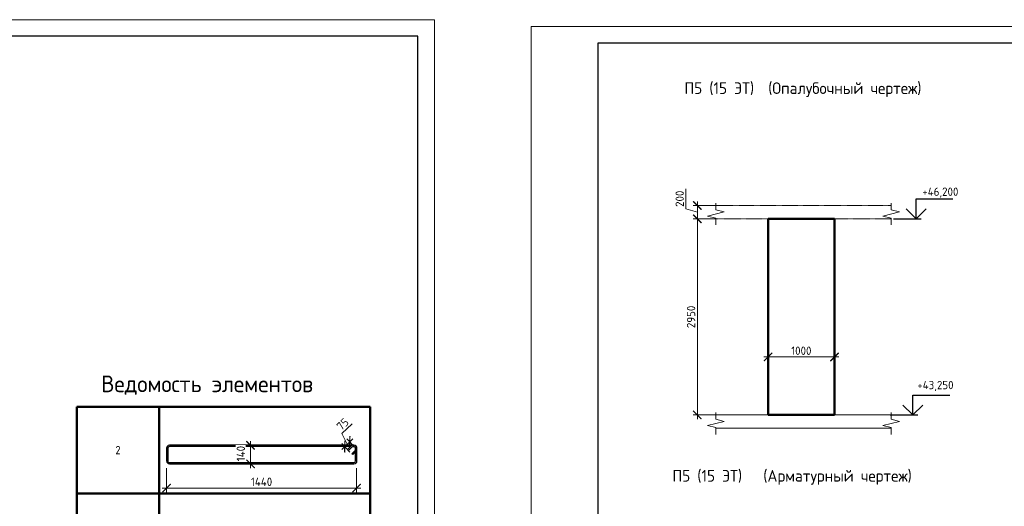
# Model space of a CAD drawing. Header units: millimetres. Extents: x 263826 to 1718326, y -423071 to 70137.
# Tile 300 of 486: x 617464 to 647094, y -381901 to -367266. Entities that reach past the tile are written whole.
import ezdxf

# ---------------------------------------------------------------- set-up
doc = ezdxf.new("R2010")
doc.units = ezdxf.units.MM
doc.linetypes.add('01 Штриховая _4 мм_', pattern=[6, 3.5, -2.5])
for name, color, linetype, lineweight in [('AF_Perekritie', 90, 'Continuous', 18), ('AF_Stena', 90, 'Continuous', 18), ('KR_Fundament', 253, 'Continuous', 18), ('Выноски', 20, 'Continuous', 20), ('РАЗМЕРЫ', 1, 'Continuous', 9), ('ТОНКИЕ', 7, 'Continuous', 9)]:
    doc.layers.add(name, color=color, linetype=linetype, lineweight=lineweight)
doc.layers.add('ТОЛСТЫЕ_ОСНОВНЫЕ', color=6, linetype='Continuous')
doc.styles.add('GOST 2.304', font='CS_Gost2304.shx')
doc.styles.add('GOST-2.304_Type-B', font='GOST_Common.ttf')
doc.dimstyles.new('мой 25', dxfattribs={"dimscale": 100, "dimtxt": 2.5, "dimasz": 2.5, "dimexe": 1.25, "dimexo": 0.625, "dimtad": 1, "dimdec": 0, "dimlfac": 0.5, "dimtxsty": 'GOST-2.304_Type-B', "dimblk": 'ARCHTICK', "dimcen": 2.5, "dimdle": 1.25, "dimaunit": 1, "dimadec": 1, "dimazin": 2, "dimtfac": 1, "dimtdec": 0, "dimtmove": 1, "dimatfit": 3, "dimfxl": 6, "dimfxlon": 1, "dimtfill": 1, "dimlwd": -1, "dimlwe": -1, "dimarcsym": 0})

# ---------------------------------------------------------------- blocks, each defined once
blk = doc.blocks.new('*T1502')
at = {"layer": 'Выноски', "color": 0, "linetype": 'ByBlock', "lineweight": 50, "transparency": 16777216}
for p, q in [((0, 0), (8834, 0)), ((0, 0), (0, -4943)), ((2484, 0), (2484, -4943)), ((8834, 0), (8834, -4943)), ((0, -2606), (8834, -2606)), ((0, -4943), (8834, -4943))]:
    blk.add_line(p, q, dxfattribs=at)
at = {"layer": 'Выноски', "color": 0, "transparency": 16777216, "char_height": 250, "width": 2183.67, "attachment_point": 5, "style": 'GOST-2.304_Type-B'}
for s, insert in [('2', (1242, -1303)), ('3', (1242, -3774))]:
    blk.add_mtext(s, dxfattribs=dict(at, insert=insert))
blk = doc.blocks.new('*U46')
at = {"layer": 'ТОЛСТЫЕ_ОСНОВНЫЕ', "color": 6}
blk.add_lwpolyline([(20, 5), (415, 5), (415, 292), (20, 292)], close=True, dxfattribs=at)
at = {"layer": 'ТОНКИЕ'}
blk.add_lwpolyline([(0, 0), (420, 0), (420, 297), (0, 297)], close=True, dxfattribs=at)
blk = doc.blocks.new('_ArchTick')
at = {"color": 0, "linetype": 'ByBlock', "const_width": 0.15}
blk.add_lwpolyline([(-0.5, -0.5), (0.5, 0.5)], dxfattribs=at)
blk = doc.blocks.new('*D1522')
at = {"layer": 'DEFPOINTS', "color": 0, "transparency": 16777216}
for p in [(641985, -375390), (639985, -375611), (641985, -377409)]:
    blk.add_point(p, dxfattribs=at)
at = {"layer": 'РАЗМЕРЫ', "color": 0, "linetype": 'Continuous', "transparency": 16777216}
for p, q in [((639985, -376809), (639985, -377534)), ((641985, -376809), (641985, -377534)), ((639860, -377409), (642110, -377409))]:
    blk.add_line(p, q, dxfattribs=at)
at = {"layer": 'РАЗМЕРЫ', "color": 0, "transparency": 16777216, "xscale": 250, "yscale": 250, "zscale": 250, "rotation": 180}
blk.add_blockref('_ArchTick', (639985, -377409), dxfattribs=at)
at = {"layer": 'РАЗМЕРЫ', "color": 0, "transparency": 16777216, "xscale": 250, "yscale": 250, "zscale": 250}
blk.add_blockref('_ArchTick', (641985, -377409), dxfattribs=at)
at = {"layer": 'РАЗМЕРЫ', "color": 0, "lineweight": 0, "transparency": 16777216, "insert": (640985, -377222), "char_height": 250, "attachment_point": 5, "style": 'GOST-2.304_Type-B', "bg_fill": 3, "box_fill_scale": 1.1, "bg_fill_color": 256, "bg_fill_true_color": 13158600, "bg_fill_transparency": 0}
blk.add_mtext('1000', dxfattribs=at)
blk = doc.blocks.new('*D1584')
at = {"layer": 'DEFPOINTS', "color": 0, "transparency": 16777216}
for p in [(638775, -372854), (637856, -373254), (638775, -373254)]:
    blk.add_point(p, dxfattribs=at)
at = {"layer": 'РАЗМЕРЫ', "color": 0, "linetype": 'Continuous', "transparency": 16777216}
for p, q in [((637512, -372951), (637512, -372351)), ((637856, -372729), (637856, -373379)), ((637856, -373054), (637512, -372951)), ((638456, -372854), (637731, -372854)), ((638456, -373254), (637731, -373254))]:
    blk.add_line(p, q, dxfattribs=at)
at = {"layer": 'РАЗМЕРЫ', "color": 0, "transparency": 16777216, "xscale": 250, "yscale": 250, "zscale": 250}
for p, rotation in [((637856, -372854), 90), ((637856, -373254), 270)]:
    blk.add_blockref('_ArchTick', p, dxfattribs=dict(at, rotation=rotation))
at = {"layer": 'РАЗМЕРЫ', "color": 0, "lineweight": 0, "transparency": 16777216, "insert": (637325, -372651), "char_height": 250, "attachment_point": 5, "rotation": 90, "style": 'GOST-2.304_Type-B', "bg_fill": 3, "box_fill_scale": 1.1, "bg_fill_color": 256, "bg_fill_true_color": 13158600, "bg_fill_transparency": 0}
blk.add_mtext('200', dxfattribs=at)
blk = doc.blocks.new('*D1587')
at = {"layer": 'DEFPOINTS', "color": 0, "transparency": 16777216}
for p in [(638775, -373254), (637856, -379154), (639334, -379154)]:
    blk.add_point(p, dxfattribs=at)
at = {"layer": 'РАЗМЕРЫ', "color": 0, "linetype": 'Continuous', "transparency": 16777216}
for p, q in [((638456, -373254), (637731, -373254)), ((637856, -373129), (637856, -379279)), ((638456, -379154), (637731, -379154))]:
    blk.add_line(p, q, dxfattribs=at)
at = {"layer": 'РАЗМЕРЫ', "color": 0, "transparency": 16777216, "xscale": 250, "yscale": 250, "zscale": 250}
for p, rotation in [((637856, -373254), 90), ((637856, -379154), 270)]:
    blk.add_blockref('_ArchTick', p, dxfattribs=dict(at, rotation=rotation))
at = {"layer": 'РАЗМЕРЫ', "color": 0, "lineweight": 0, "transparency": 16777216, "insert": (637668, -376204), "char_height": 250, "attachment_point": 5, "rotation": 90, "style": 'GOST-2.304_Type-B', "bg_fill": 3, "box_fill_scale": 1.1, "bg_fill_color": 256, "bg_fill_true_color": 13158600, "bg_fill_transparency": 0}
blk.add_mtext('2950', dxfattribs=at)
blk = doc.blocks.new('*D1658')
at = {"layer": 'DEFPOINTS', "color": 0, "lineweight": 0, "transparency": 16777216}
for p in [(621881, -380398), (627602, -380537), (621881, -381353)]:
    blk.add_point(p, dxfattribs=at)
at = {"layer": 'РАЗМЕРЫ', "color": 0, "linetype": 'Continuous', "transparency": 16777216}
for p, q in [((621881, -380753), (621881, -381478)), ((627602, -380753), (627602, -381478)), ((627727, -381353), (621756, -381353))]:
    blk.add_line(p, q, dxfattribs=at)
at = {"layer": 'РАЗМЕРЫ', "color": 0, "transparency": 16777216, "xscale": 250, "yscale": 250, "zscale": 250, "rotation": 180}
blk.add_blockref('_ArchTick', (621881, -381353), dxfattribs=at)
at = {"layer": 'РАЗМЕРЫ', "color": 0, "transparency": 16777216, "xscale": 250, "yscale": 250, "zscale": 250}
blk.add_blockref('_ArchTick', (627602, -381353), dxfattribs=at)
at = {"layer": 'РАЗМЕРЫ', "color": 0, "lineweight": 0, "transparency": 16777216, "insert": (624742, -381165), "char_height": 250, "attachment_point": 5, "style": 'GOST-2.304_Type-B', "bg_fill": 3, "box_fill_scale": 1.1, "bg_fill_color": 256, "bg_fill_true_color": 13158600, "bg_fill_transparency": 0}
blk.add_mtext('1440', dxfattribs=at)
blk = doc.blocks.new('*U1650')
at = {"color": 0, "linetype": 'ByBlock', "lineweight": -2}
for p, q in [((108.4, 1437.4), (12.5, 1437.4)), ((108.4, 1427.4), (12.5, 1427.4)), ((53.8, 1398.3), (28.3, 1423.8)), ((38.8, 1427.4), (60.9, 1405.4)), ((-10, 1414.9), (-10, 12.5)), ((-10, 1407.9), (-10, 1414.9)), ((22, 1366.6), (-3.4, 1392)), ((0, 1407.9), (0, 1414.9)), ((0, 1388.6), (0, 12.5)), ((3.7, 1399.1), (29.1, 1373.6)), ((29.1, 1373.6), (22, 1366.6)), ((60.9, 1405.4), (53.8, 1398.3)), ((120.9, 12.5), (120.9, 1414.9)), ((130.9, 12.5), (130.9, 1414.9)), ((12.5, 0), (108.4, 0)), ((12.5, -10), (108.4, -10))]:
    blk.add_line(p, q, dxfattribs=at)
for centre, radius, start, end in [((12.5, 1414.9), 22.5, 90, 180), ((12.5, 1414.9), 12.5, 90, 180), ((19.5, 1414.9), 12.5, 45, 90), ((108.4, 1414.9), 22.5, 0, 90), ((108.4, 1414.9), 12.5, 0, 90), ((12.5, 1407.9), 22.5, 180, 225), ((12.5, 1407.9), 12.5, 180, 225), ((12.5, 12.5), 22.5, 180, 270), ((12.5, 12.5), 12.5, 180, 270), ((108.4, 12.5), 12.5, 270, 0), ((108.4, 12.5), 22.5, 270, 0)]:
    blk.add_arc(centre, radius, start, end, dxfattribs=at)
at = {"style": 'GOST 2.304', "oblique": 15, "flags": 9}
for tag, p in [('ДИАМЕТР', (-52.8, -63)), ('КЛАСС', (-53, -68.7)), ('ДЛИНА', (-52.5, -73.8)), ('ПОЗИЦИЯ', (-52.3, -58)), ('МАССА', (-52.3, -78.3))]:
    blk.add_attdef(tag, p, '', height=2.5, dxfattribs=at)
blk = doc.blocks.new('*D1659')
at = {"layer": 'DEFPOINTS', "color": 0, "lineweight": 0, "transparency": 16777216}
for p in [(624410, -380067), (625920, -380067), (625574, -380626)]:
    blk.add_point(p, dxfattribs=at)
at = {"layer": 'РАЗМЕРЫ', "color": 0, "linetype": 'Continuous', "transparency": 16777216}
for p, q in [((625010, -380067), (624285, -380067)), ((624410, -380751), (624410, -379942)), ((625010, -380626), (624285, -380626))]:
    blk.add_line(p, q, dxfattribs=at)
at = {"layer": 'РАЗМЕРЫ', "color": 0, "lineweight": 0, "transparency": 16777216, "insert": (624118, -380315), "char_height": 250, "attachment_point": 5, "rotation": 90, "style": 'GOST-2.304_Type-B', "bg_fill": 3, "box_fill_scale": 1.1, "bg_fill_color": 256, "bg_fill_true_color": 13158600, "bg_fill_transparency": 0}
blk.add_mtext('140', dxfattribs=at)
at = {"layer": 'РАЗМЕРЫ', "color": 0, "transparency": 16777216, "xscale": 250, "yscale": 250, "zscale": 250}
for p, rotation in [((624410, -380067), 90), ((624410, -380626), 270)]:
    blk.add_blockref('_ArchTick', p, dxfattribs=dict(at, rotation=rotation))
blk = doc.blocks.new('*D1715')
at = {"layer": 'DEFPOINTS', "color": 0, "lineweight": 0, "transparency": 16777216}
for p in [(627396, -379962), (627445, -380316), (627596, -380172)]:
    blk.add_point(p, dxfattribs=at)
at = {"layer": 'РАЗМЕРЫ', "color": 0, "linetype": 'Continuous', "transparency": 16777216}
for p, q in [((627158, -379714), (627466, -379422)), ((627320, -380034), (627158, -379714)), ((627154, -380192), (627487, -379876)), ((627402, -380271), (627159, -380015)), ((627553, -380127), (627310, -379871))]:
    blk.add_line(p, q, dxfattribs=at)
at = {"layer": 'РАЗМЕРЫ', "color": 0, "transparency": 16777216, "xscale": 250, "yscale": 250, "zscale": 250}
for p, rotation in [((627396, -379962), 43.53873592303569), ((627245, -380106), 223.5387359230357)]:
    blk.add_blockref('_ArchTick', p, dxfattribs=dict(at, rotation=rotation))
at = {"layer": 'РАЗМЕРЫ', "color": 0, "transparency": 16777216, "insert": (627183, -379432), "char_height": 250, "attachment_point": 5, "rotation": 43.5387, "style": 'GOST-2.304_Type-B', "bg_fill": 3, "box_fill_scale": 1.1, "bg_fill_color": 256, "bg_fill_true_color": 13158600, "bg_fill_transparency": 0}
blk.add_mtext('75', dxfattribs=at)

msp = doc.modelspace()

# ---------------------------------------------------------------- linework, layer by layer
at = {"elevation": 3100}
for points in [[(644441.00919, -372654.29297), (645546.28394, -372654.29297)], [(644441.00919, -373254.29297), (644441.00919, -372654.29297)], [(644741.00919, -372954.29297), (644441.00919, -373254.29297), (644141.00919, -372954.29297)], [(643756.44243, -373254.29297), (644591.00919, -373254.29297)], [(644344.25993, -378554.29297), (645449.53468, -378554.29297)], [(644344.25993, -379154.29297), (644344.25993, -378554.29297)], [(644644.25993, -378854.29297), (644344.25993, -379154.29297), (644044.25993, -378854.29297)], [(643659.69317, -379154.29297), (644494.25993, -379154.29297)]]:
    msp.add_lwpolyline(points, dxfattribs=at)
at = {"layer": 'AF_Perekritie', "linetype": '01 Штриховая _4 мм_', "lineweight": 9}
for p, q in [((643605.24172, -372854.29297, 3100), (638414.41276, -372854.29297, 3100)), ((643605.34094, -372854.29297, 3100), (643686.69731, -372854.29297, 3100)), ((638414.41276, -373254.29297, 3100), (643605.24172, -373254.29297, 3100)), ((643686.69731, -373254.29297, 3100), (643605.34094, -373254.29297, 3100)), ((643605.34094, -379154.29297, 3100), (643686.69731, -379154.29297, 3100)), ((643686.69731, -379554.29297, 3100), (643605.34094, -379554.29297, 3100))]:
    msp.add_line(p, q, dxfattribs=at)
at = {"layer": 'AF_Stena', "lineweight": 50}
for p, q in [((641985.19183, -373254.29297, 3100), (639985.19183, -373254.29297, 3100)), ((639985.19183, -373254.29297, 3100), (639985.19183, -379154.29297, 3100)), ((641985.19183, -379154.29297, 3100), (641985.19183, -373254.29297, 3100)), ((639985.19183, -379154.29297, 3100), (641985.19183, -379154.29297, 3100))]:
    msp.add_line(p, q, dxfattribs=at)
at = {"layer": 'AF_Stena', "lineweight": 20, "elevation": 3100}
for points in [[(638414.41276, -372929.29297), (638414.41276, -372779.29297)], [(638414.41276, -372929.29297), (638414.41276, -372984.29317)], [(638414.41276, -372984.29317), (638664.41276, -373046.79317)], [(643686.69731, -372929.29297), (643686.69731, -372779.29297)], [(643686.69731, -372929.29297), (643686.69731, -372984.29317)], [(643686.69731, -372984.29317), (643936.69731, -373046.79317)], [(638664.41276, -373046.79317), (638164.41276, -373171.79317)], [(638164.41276, -373171.79317), (638414.41276, -373234.29317)], [(638414.41276, -373234.29317), (638414.41276, -373289.29337)], [(638414.41276, -373289.29337), (638414.41276, -373439.29337)], [(643936.69731, -373046.79317), (643436.69731, -373171.79317)], [(643436.69731, -373171.79317), (643686.69731, -373234.29317)], [(643686.69731, -373234.29317), (643686.69731, -373289.29337)], [(643686.69731, -373289.29337), (643686.69731, -373439.29337)], [(643686.69731, -379229.29297), (643686.69731, -379079.29297)], [(643686.69731, -379229.29297), (643686.69731, -379284.29317)], [(638164.41276, -379471.79317), (638414.41276, -379534.29317)], [(638414.41276, -379534.29317), (638414.41276, -379589.29337)], [(643936.69731, -379346.79317), (643436.69731, -379471.79317)], [(643436.69731, -379471.79317), (643686.69731, -379534.29317)], [(643686.69731, -379284.29317), (643936.69731, -379346.79317)], [(643686.69731, -379534.29317), (643686.69731, -379589.29337)], [(638414.41276, -379589.29337), (638414.41276, -379739.29337)], [(643686.69731, -379589.29337), (643686.69731, -379739.29337)]]:
    msp.add_lwpolyline(points, dxfattribs=at)
at = {"layer": 'KR_Fundament', "lineweight": 9}
for p, q in [((643686.69731, -379154.29297, 3100), (638414.41276, -379154.29297, 3100)), ((638414.41276, -379554.29297, 3100), (643605.24172, -379554.29297, 3100))]:
    msp.add_line(p, q, dxfattribs=at)

# ---------------------------------------------------------------- block references
at = {"xscale": 100, "yscale": 100, "zscale": 100}
msp.add_blockref('*U46', (587946.49922, -396966.12651, 3100), dxfattribs=at)
msp.add_blockref('*T1502', (619180.43563, -378907.42907, 3100))

# ---------------------------------------------------------------- texts
at = {"style": 'GOST-2.304_Type-B'}
for s, p in [('+46,200', (644626.92766, -372564.29297, 3100)), ('+43,250', (644475.89403, -378379.40944, 3100))]:
    msp.add_text(s, height=249.999994, dxfattribs=at).set_placement(p)
at = {"layer": 'РАЗМЕРЫ', "attachment_point": 5, "style": 'GOST-2.304_Type-B'}
for s, width, gutter_width, insert, char_height in [('П5 (15 ЭТ)  (Опалубочный чертеж)', 9816.0881275, 625, (641032.11727, -369372.80195, 3100), 350), ('{\\C0;Ведомость элементов}', 15225.2271462, 15, (623103.70414, -378258.23452, 3100), 500), ('П5 (15 ЭТ)   (Арматурный чертеж)', 10326.6934546, 625, (640706.35244, -381031.67082, 3100), 350)]:
    msp.add_mtext_dynamic_manual_height_columns(s, width=width, gutter_width=gutter_width, heights=[0], dxfattribs=dict(at, insert=insert, char_height=char_height))

# ---------------------------------------------------------------- next in the draw order: dimensions: what is measured, and where the dimension line sits
at = {"layer": 'РАЗМЕРЫ', "color": 146, "lineweight": 0}
dim = msp.add_linear_dim(base=(637855.91536, -373254.29297, 3100), p1=(638774.8827, -372854.29297, 3100), p2=(638774.8827, -373254.29297, 3100), angle=90, dimstyle='мой 25', dxfattribs=at)
dim.commit()
dim.dimension.update_dxf_attribs({"geometry": '*D1584', "text_midpoint": (637324.66536, -372888.66797, 3100)})
at = {"layer": 'РАЗМЕРЫ', "color": 146, "lineweight": 0, "true_color": 0x006272}
dim = msp.add_linear_dim(base=(641985.19183, -377409.06447, 3100), p1=(639985.19183, -375611.00122, 3100), p2=(641985.19183, -375390.47503, 3100), dimstyle='мой 25', dxfattribs=at)
dim.commit()
dim.dimension.update_dxf_attribs({"geometry": '*D1522', "text_midpoint": (640985.19183, -377221.56447, 3100)})
dim = msp.add_linear_dim(base=(621881.04316, -381352.72998, 3100), p1=(627602.17346, -380537.13251, 3100), p2=(621881.04316, -380398.38033, 3100), text='1440', dimstyle='мой 25', override={"dimlfac": 0.25}, dxfattribs=at)
dim.commit()
dim.dimension.update_dxf_attribs({"geometry": '*D1658', "text_midpoint": (624741.60831, -381165.22998, 3100)})

# ---------------------------------------------------------------- next in the draw order: block references
at = {"xscale": 100, "yscale": 100, "zscale": 100}
msp.add_blockref('*U46', (632858.89283, -397167.09279, 3100), dxfattribs=at)
at = {"lineweight": 30, "xscale": 3.959999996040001, "yscale": 3.959999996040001, "zscale": 3.959999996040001, "rotation": 269.9999999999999}
msp.add_blockref('*U1650', (621920.64316, -380106.19926, 3100), dxfattribs=at)

# ---------------------------------------------------------------- next in the draw order: dimensions: what is measured, and where the dimension line sits
at = {"layer": 'РАЗМЕРЫ', "color": 146, "lineweight": 0}
dim = msp.add_linear_dim(base=(637855.91536, -379154.29297, 3100), p1=(638774.8827, -373254.29297, 3100), p2=(639333.55589, -379154.29297, 3100), angle=90, dimstyle='мой 25', dxfattribs=at)
dim.commit()
dim.dimension.update_dxf_attribs({"geometry": '*D1587', "text_midpoint": (637668.41536, -376204.29297, 3100)})
at = {"layer": 'РАЗМЕРЫ', "color": 146, "true_color": 0x006272}
dim = msp.add_aligned_dim(p1=(627444.59283, -380316.36246), p2=(627596.22317, -380172.27569), distance=290.31811, text='75', dimstyle='мой 25', override={"dimlfac": 0.25}, dxfattribs=at)
dim.commit()
dim.dimension.update_dxf_attribs({"geometry": '*D1715', "text_midpoint": (627074.53809, -379534.66717)})
at = {"layer": 'РАЗМЕРЫ', "color": 146, "lineweight": 0, "true_color": 0x006272}
dim = msp.add_linear_dim(base=(624410.22904, -380066.59926, 3100), p1=(625574.1767, -380625.99088, 3100), p2=(625919.91381, -380066.59926, 3100), angle=90, dimstyle='мой 25', override={"dimlfac": 0.25}, dxfattribs=at)
dim.commit()
dim.dimension.update_dxf_attribs({"geometry": '*D1659', "text_midpoint": (624305.06474, -380314.74578, 3100), "dimtype": 160})

# ---------------------------------------------------------------- next in the draw order: linework, layer by layer
at = {"layer": 'AF_Stena', "lineweight": 20, "elevation": 3100}
for points in [[(638414.41276, -379229.29297), (638414.41276, -379079.29297)], [(638414.41276, -379229.29297), (638414.41276, -379284.29317)], [(638664.41276, -379346.79317), (638164.41276, -379471.79317)], [(638414.41276, -379284.29317), (638664.41276, -379346.79317)]]:
    msp.add_lwpolyline(points, dxfattribs=at)
at = {"layer": 'KR_Fundament', "lineweight": 9}
msp.add_line((643605.24172, -379154.29297, 3100), (638414.41276, -379154.29297, 3100), dxfattribs=at)

doc.saveas('drawing.dxf')
